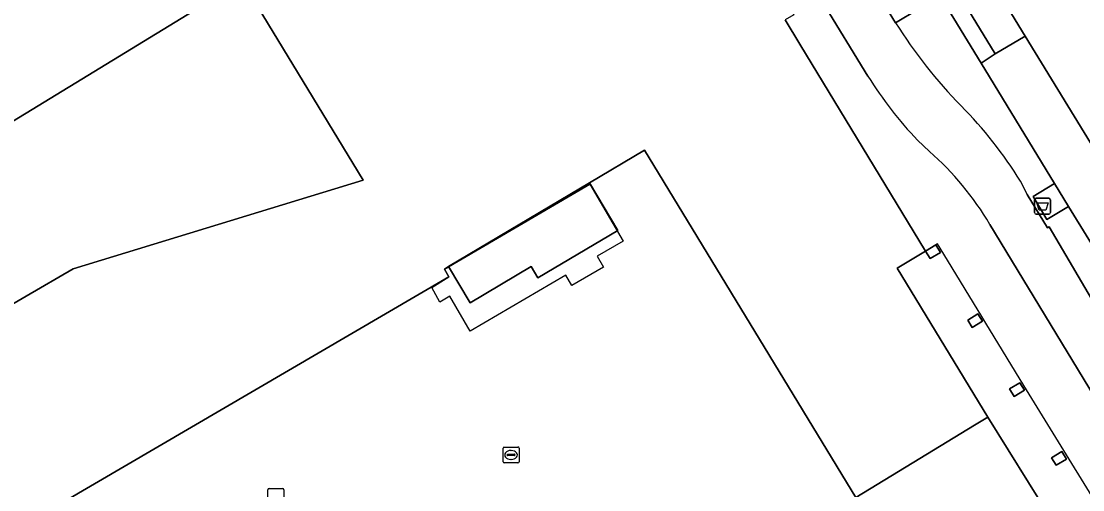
# Model space of a CAD drawing. Extents: x 159888 to 160761, y 384031 to 384750.
# Drawn here: x 160364.2 to 160430.9, y 384630.2 to 384659.7 of the extents above; entities that cross this region are included whole.
import ezdxf

# ---------------------------------------------------------------- set-up
doc = ezdxf.new("R2010")
doc.units = 0
for name, color, linetype in [('IMGEO_Afval_apart_plaats', 7, 'Continuous'), ('IMGEO_Berm_groen', 7, 'Continuous'), ('IMGEO_Erf', 7, 'Continuous'), ('IMGEO_Fietspad_gesloten', 7, 'Continuous'), ('IMGEO_Kolk', 7, 'Continuous'), ('IMGEO_Pand', 7, 'Continuous'), ('IMGEO_Pand_overbouw', 7, 'Continuous'), ('IMGEO_Pand_vergunning_verleend', 7, 'Continuous'), ('IMGEO_Parkeervlak_open', 7, 'Continuous'), ('IMGEO_Rijbaan_lokaal_gesloten', 7, 'Continuous'), ('IMGEO_Voetpad_gesloten', 7, 'Continuous'), ('IMGEO_Voetpad_onverhard', 7, 'Continuous'), ('IMGEO_Voetpad_open', 7, 'Continuous')]:
    doc.layers.add(name, color=color, linetype=linetype)

msp = doc.modelspace()

# ---------------------------------------------------------------- linework, layer by layer
at = {"layer": 'IMGEO_Afval_apart_plaats'}
for p, q in [((160427.892, 384647.644), (160427.892, 384648.444)), ((160427.892, 384648.444), (160427.892, 384647.644)), ((160427.992, 384648.544), (160428.782, 384648.544)), ((160428.782, 384648.544), (160427.992, 384648.544)), ((160428.882, 384648.444), (160428.882, 384647.644)), ((160428.882, 384647.644), (160428.882, 384648.444)), ((160428.782, 384647.544), (160427.992, 384647.544)), ((160427.992, 384647.544), (160428.782, 384647.544))]:
    msp.add_line(p, q, dxfattribs=at)
msp.add_lwpolyline([(160428.035, 384648.258), (160428.739, 384648.258), (160428.59, 384647.788), (160428.184, 384647.788), (160428.035, 384648.258)], dxfattribs=at)
for centre, start, end in [((160427.992, 384648.444), 90, 180), ((160427.992, 384648.444), 90, 180), ((160428.782, 384648.444), 0, 90), ((160428.782, 384648.444), 360, 90), ((160427.992, 384647.644), 180, 270), ((160427.992, 384647.644), 180, 270), ((160428.782, 384647.644), 270, 0), ((160428.782, 384647.644), 270, 0)]:
    msp.add_arc(centre, 0.1, start, end, dxfattribs=at)
at = {"layer": 'IMGEO_Berm_groen'}
msp.add_lwpolyline([(160427.003, 384649.617), (160427.434, 384648.786), (160428.701, 384646.685), (160428.817, 384646.742), (160432.1, 384641.147), (160432.486, 384640.562), (160434.025, 384641.532), (160430.03, 384648.017), (160428.657, 384647.197), (160427.8, 384648.65), (160429.145, 384649.471), (160424.543, 384657.031), (160421.946, 384661.268), (160419.153, 384659.582)], dxfattribs=at)
for centre, radius, start, end in [((160445.393, 384676.003), 30.955, 212.0378, 224.38684), ((160404.684, 384635.86), 26.218, 31.64859, 44.84847)]:
    msp.add_arc(centre, radius, start, end, dxfattribs=at)
at = {"layer": 'IMGEO_Erf'}
for points in [[(160356.321, 384637.631), (160364.49, 384642.391), (160367.445, 384644.113), (160385.679, 384649.677), (160366.762, 384680.819), (160373.345, 384684.923), (160372.166, 384686.877), (160371.094, 384686.24), (160363.058, 384699.598)], [(160340.8, 384662.717), (160366.48, 384678.151), (160376.616, 384661.318), (160341.658, 384639.949)], [(160430.061, 384626.562), (160424.95, 384634.77), (160424.12, 384634.267), (160420.68, 384632.174), (160416.644, 384629.719), (160403.36, 384651.559), (160399.912, 384649.51), (160401.692, 384646.514), (160396.672, 384643.531), (160396.243, 384644.253), (160392.409, 384641.974), (160391.057, 384644.248), (160390.793, 384644.091), (160391.074, 384643.61), (160362.672, 384627.03)]]:
    msp.add_lwpolyline(points, dxfattribs=at)
at = {"layer": 'IMGEO_Fietspad_gesloten'}
for points in [[(160419.153, 384659.582), (160418.585, 384660.487), (160412.678, 384670.329), (160412.126, 384671.197), (160406.182, 384680.943), (160405.656, 384681.868), (160398.655, 384692.978), (160377.132, 384728.572), (160375.026, 384731.411)], [(160376.446, 384723.648), (160394.225, 384694.244), (160399.665, 384685.458), (160414.548, 384660.916), (160417.417, 384656.218)], [(160420.537, 384652.191), (160421.287, 384651.487)], [(160432.486, 384640.562), (160432.1, 384641.147), (160428.817, 384646.742), (160428.701, 384646.685), (160427.434, 384648.786), (160427.003, 384649.617)], [(160425.084, 384646.903), (160441.736, 384619.457)]]:
    msp.add_lwpolyline(points, dxfattribs=at)
for centre, radius, start, end in [((160445.393, 384676.003), 30.955, 212.0378, 224.38684), ((160438.229, 384669.12), 24.487, 211.79675, 223.73818), ((160404.684, 384635.86), 26.218, 31.64859, 44.84847), ((160408.35, 384636.906), 19.493, 30.85311, 48.41787)]:
    msp.add_arc(centre, radius, start, end, dxfattribs=at)
at = {"layer": 'IMGEO_Kolk'}
for p, q in [((160394.48, 384631.978), (160394.48, 384632.83)), ((160394.555, 384632.904), (160395.407, 384632.904)), ((160395.481, 384632.83), (160395.481, 384631.978)), ((160394.739, 384632.398), (160394.739, 384632.41)), ((160395.177, 384632.361), (160394.779, 384632.361)), ((160394.782, 384632.447), (160395.18, 384632.447)), ((160394.968, 384632.684), (160394.993, 384632.684)), ((160395.223, 384632.41), (160395.223, 384632.398)), ((160395.407, 384631.904), (160394.555, 384631.904)), ((160394.991, 384632.124), (160394.966, 384632.124)), ((160379.691, 384629.363), (160379.691, 384630.215)), ((160379.766, 384630.289), (160380.618, 384630.289)), ((160380.692, 384630.215), (160380.692, 384629.363))]:
    msp.add_line(p, q, dxfattribs=at)
for points in [[(160394.48, 384631.978), (160394.48, 384632.83)], [(160394.555, 384632.904), (160395.407, 384632.904)], [(160395.481, 384632.83), (160395.481, 384631.978)], [(160395.407, 384631.904), (160394.555, 384631.904)], [(160379.691, 384629.363), (160379.691, 384630.215)], [(160379.766, 384630.289), (160380.618, 384630.289)], [(160380.692, 384630.215), (160380.692, 384629.363)]]:
    msp.add_lwpolyline(points, dxfattribs=at)
for centre, radius, start, end in [((160394.557, 384632.828), 0.0765, 91.55205, 178.44795), ((160394.557, 384632.828), 0.0765, 91.55205, 178.44795), ((160395.405, 384632.828), 0.0765, 1.55205, 88.44795), ((160395.405, 384632.828), 0.0765, 1.55205, 88.44795), ((160394.779, 384632.407), 0.0403, 85.87752, 175.75265), ((160394.776, 384632.397), 0.0366, 178.93798, 274.71019), ((160395.18, 384632.404), 0.043, 264.86636, 352.45326), ((160395.184, 384632.409), 0.0386, 1.73085, 96.63898), ((160394.557, 384631.98), 0.0765, 181.55205, 268.44795), ((160394.557, 384631.98), 0.0765, 181.55205, 268.44795), ((160395.405, 384631.98), 0.0765, 271.55205, 358.44795), ((160395.405, 384631.98), 0.0765, 271.55205, 358.44795), ((160379.768, 384630.213), 0.0765, 91.55205, 178.44795), ((160379.768, 384630.213), 0.0765, 91.55205, 178.44795), ((160380.616, 384630.213), 0.0765, 1.55205, 88.44795), ((160380.616, 384630.213), 0.0765, 1.55205, 88.44795)]:
    msp.add_arc(centre, radius, start, end, dxfattribs=at)
for centre, major_axis, ratio, start_param, end_param in [((160394.967, 384632.404), (-0.387, 0.002), 0.722429, 4.712389, 7.853982), ((160394.992, 384632.404), (-0.39, 0.002), 0.717154, 1.570796, 4.712389)]:
    msp.add_ellipse(centre, major_axis=major_axis, ratio=ratio, start_param=start_param, end_param=end_param, dxfattribs=at)
at = {"layer": 'IMGEO_Pand'}
for points in [[(160366.48, 384678.151), (160340.8, 384662.717), (160326.989, 384685.697), (160303.563, 384671.457), (160306.422, 384666.806), (160304.243, 384665.466), (160304.678, 384664.753), (160306.013, 384662.568), (160309.591, 384656.709), (160319.073, 384662.433), (160315.085, 384668.871), (160316.903, 384669.997), (160318.133, 384668.013), (160320.98, 384669.778), (160318.707, 384673.447), (160320.567, 384674.588), (160339.751, 384643.307), (160339.64, 384643.239), (160341.658, 384639.949), (160376.616, 384661.318)], [(160399.912, 384649.51), (160391.057, 384644.248), (160392.409, 384641.974), (160396.243, 384644.253), (160396.672, 384643.531), (160401.692, 384646.514)], [(160421.685, 384645.613), (160421.043, 384645.224), (160421.329, 384644.751), (160421.975, 384645.142)], [(160424.327, 384641.271), (160423.685, 384640.882), (160423.968, 384640.415), (160424.614, 384640.806)], [(160426.96, 384636.946), (160426.316, 384636.552), (160426.604, 384636.082), (160427.25, 384636.477)], [(160429.601, 384632.617), (160428.954, 384632.223), (160429.24, 384631.753), (160429.887, 384632.147)]]:
    msp.add_lwpolyline(points, close=True, dxfattribs=at)
for points in [[(160366.762, 384680.819), (160385.679, 384649.677), (160367.445, 384644.113), (160364.49, 384642.391), (160356.321, 384637.631)], [(160362.672, 384627.03), (160391.074, 384643.61), (160390.793, 384644.091), (160391.057, 384644.248), (160399.912, 384649.51), (160403.36, 384651.559), (160416.644, 384629.719), (160420.68, 384632.174), (160424.12, 384634.267), (160424.95, 384634.77), (160419.246, 384644.139), (160421.028, 384645.215), (160421.024, 384645.221), (160413.13, 384658.232), (160412.203, 384659.764)]]:
    msp.add_lwpolyline(points, dxfattribs=at)
at = {"layer": 'IMGEO_Pand_overbouw'}
for points in [[(160427.213, 384636.77), (160424.821, 384640.699), (160424.576, 384641.101), (160422.184, 384645.03), (160421.79, 384645.677), (160421.685, 384645.613), (160421.975, 384645.142), (160421.329, 384644.751), (160421.028, 384645.215), (160419.246, 384644.139), (160424.95, 384634.77), (160424.12, 384634.267), (160420.68, 384632.174), (160416.644, 384629.719), (160421.683, 384621.476), (160430.061, 384626.562), (160431.742, 384627.583), (160431.561, 384627.882), (160432.219, 384628.281), (160432.509, 384627.803), (160432.667, 384627.898), (160432.445, 384628.259), (160429.89, 384632.412)], [(160423.685, 384640.882), (160424.327, 384641.271), (160424.614, 384640.806), (160423.968, 384640.415)], [(160426.316, 384636.552), (160426.96, 384636.946), (160427.25, 384636.477), (160426.604, 384636.082)], [(160428.954, 384632.223), (160429.601, 384632.617), (160429.887, 384632.147), (160429.24, 384631.753)]]:
    msp.add_lwpolyline(points, close=True, dxfattribs=at)
at = {"layer": 'IMGEO_Pand_vergunning_verleend'}
msp.add_lwpolyline([(160389.998, 384642.928), (160391.074, 384643.61), (160390.793, 384644.091), (160399.932, 384649.43), (160402.026, 384645.847), (160400.403, 384644.898), (160400.8, 384644.219), (160398.807, 384643.055), (160398.427, 384643.705), (160392.419, 384640.195), (160391.142, 384642.38), (160390.505, 384642.008)], close=True, dxfattribs=at)
at = {"layer": 'IMGEO_Parkeervlak_open'}
msp.add_lwpolyline([(160407.539, 384691.037), (160405.69, 384689.924), (160425.411, 384657.617), (160427.305, 384658.73), (160408.168, 384690.032)], close=True, dxfattribs=at)
at = {"layer": 'IMGEO_Rijbaan_lokaal_gesloten'}
msp.add_lwpolyline([(160384.101, 384724.574), (160384.717, 384723.645), (160385.784, 384722.08), (160402.797, 384697.954), (160407.539, 384691.037), (160408.168, 384690.032), (160427.305, 384658.73), (160436.779, 384643.259), (160445.132, 384629.622), (160457.653, 384609.05), (160459.471, 384603.344), (160463.44, 384596.717), (160465.744, 384592.94), (160466.586, 384591.537)], dxfattribs=at)
at = {"layer": 'IMGEO_Voetpad_gesloten'}
msp.add_lwpolyline([(160429.145, 384649.471), (160427.8, 384648.65), (160428.657, 384647.197), (160430.03, 384648.017)], close=True, dxfattribs=at)
at = {"layer": 'IMGEO_Voetpad_onverhard'}
msp.add_lwpolyline([(160427.305, 384658.73), (160425.411, 384657.617), (160424.543, 384657.031), (160429.145, 384649.471), (160430.03, 384648.017), (160434.025, 384641.532), (160436.779, 384643.259)], close=True, dxfattribs=at)
at = {"layer": 'IMGEO_Voetpad_open'}
for points in [[(160374.554, 384725.97), (160371.754, 384724.26), (160379.881, 384710.974), (160380.022, 384711.061), (160380.447, 384710.367), (160381.374, 384708.857), (160381.477, 384708.92), (160388.577, 384697.294), (160388.476, 384697.232), (160388.528, 384697.147), (160387.809, 384696.705), (160389.016, 384694.695), (160390.475, 384695.618), (160392.576, 384692.166), (160393.061, 384692.471), (160412.748, 384660.084), (160412.203, 384659.764), (160413.13, 384658.232), (160421.024, 384645.221), (160421.028, 384645.215), (160419.246, 384644.139), (160424.95, 384634.77), (160430.061, 384626.562)], [(160417.417, 384656.218), (160414.548, 384660.916), (160399.665, 384685.458), (160394.225, 384694.244)], [(160421.287, 384651.487), (160420.537, 384652.191)], [(160441.736, 384619.457), (160425.084, 384646.903)]]:
    msp.add_lwpolyline(points, dxfattribs=at)
for points in [[(160405.69, 384689.924), (160404.801, 384689.363), (160408.364, 384683.462), (160405.656, 384681.868), (160406.182, 384680.943), (160408.939, 384682.59), (160414.84, 384672.858), (160412.126, 384671.197), (160412.678, 384670.329), (160415.383, 384671.955), (160421.406, 384662.158), (160418.585, 384660.487), (160419.153, 384659.582), (160421.946, 384661.268), (160424.543, 384657.031), (160425.411, 384657.617)], [(160421.685, 384645.613), (160421.975, 384645.142), (160421.329, 384644.751), (160421.043, 384645.224)], [(160424.327, 384641.271), (160424.614, 384640.806), (160423.968, 384640.415), (160423.685, 384640.882)], [(160426.96, 384636.946), (160427.25, 384636.477), (160426.604, 384636.082), (160426.316, 384636.552)], [(160429.601, 384632.617), (160429.887, 384632.147), (160429.24, 384631.753), (160428.954, 384632.223)]]:
    msp.add_lwpolyline(points, close=True, dxfattribs=at)
for centre, radius, start, end in [((160438.229, 384669.12), 24.487, 211.79675, 223.73818), ((160408.35, 384636.906), 19.493, 30.85311, 48.41787)]:
    msp.add_arc(centre, radius, start, end, dxfattribs=at)

doc.saveas('drawing.dxf')
